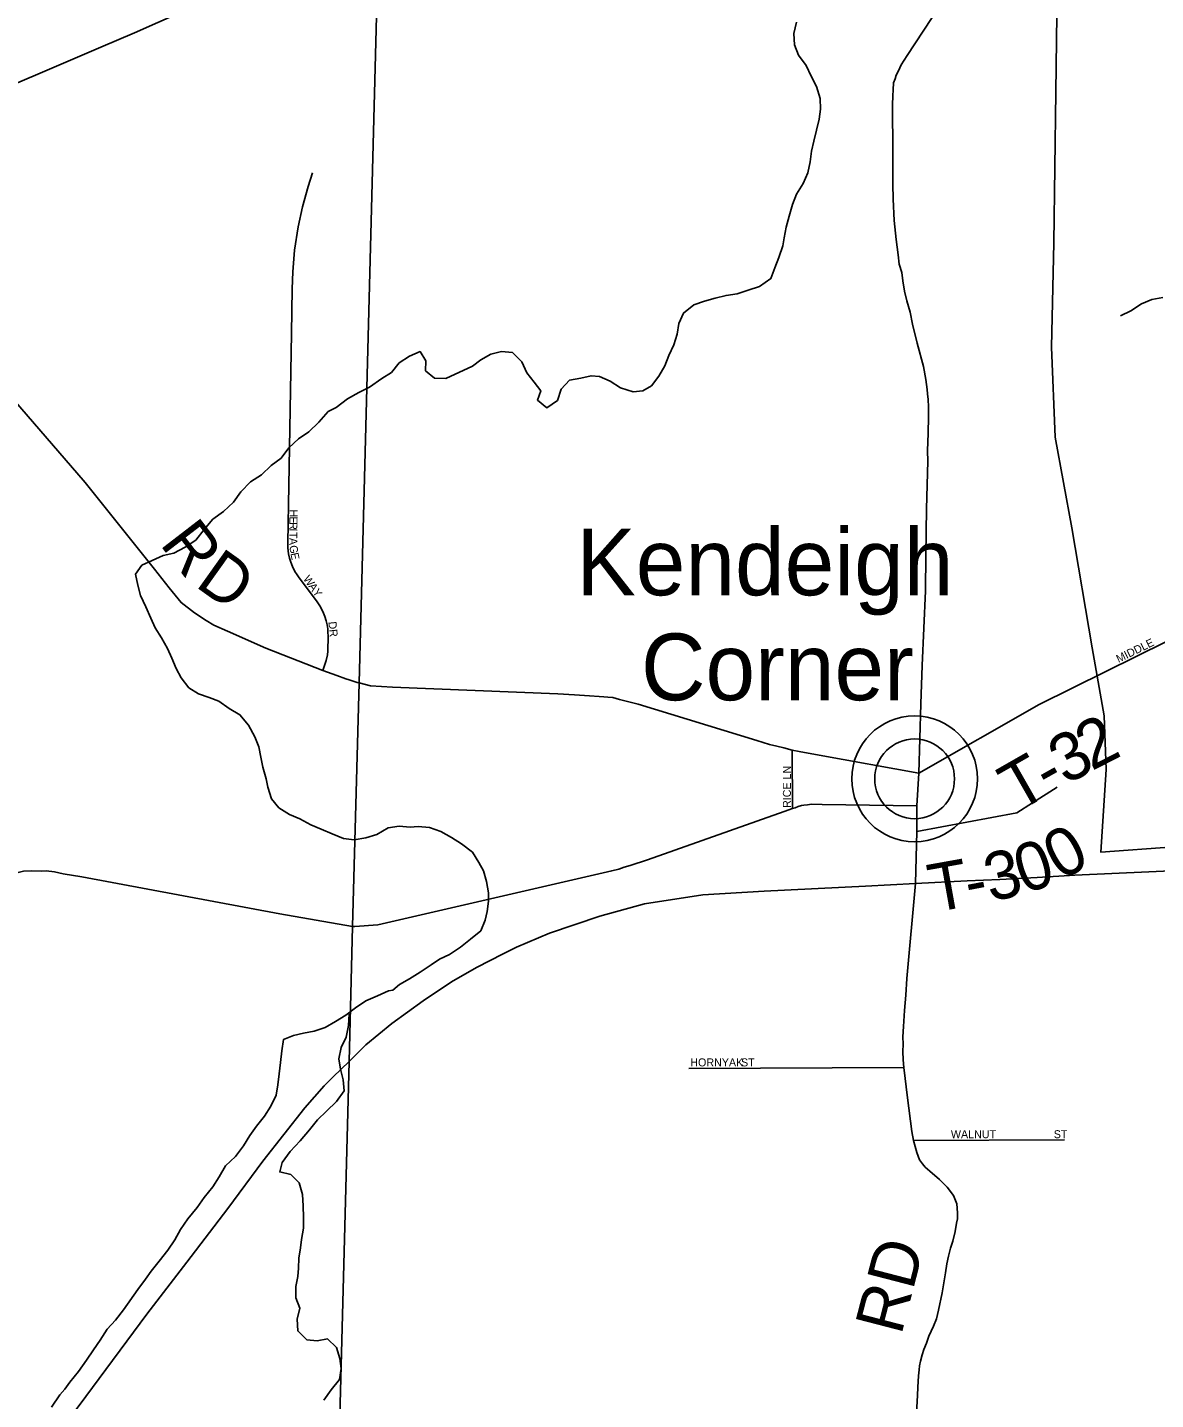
# Model space of a CAD drawing. Extents: x 1857828 to 2277390, y 930619 to 1324581.
# Drawn here: x 2030844 to 2037892, y 1227047 to 1235618 of the extents above; entities that cross this region are included whole.
import ezdxf

# ---------------------------------------------------------------- set-up
doc = ezdxf.new("R2010")
doc.units = 0
for name, color, linetype in [('GM_X_City_Street', 7, 'Continuous'), ('GM_X_City_Street_Text', 7, 'Continuous'), ('GM_X_Corporation', 7, 'Continuous'), ('GM_X_County_Road', 7, 'Continuous'), ('GM_X_County_Road_Text', 7, 'Continuous'), ('GM_X_Interstate_Route', 7, 'Continuous'), ('GM_X_Minor_River', 7, 'Continuous'), ('GM_X_Township', 7, 'Continuous'), ('GM_X_Township_Road', 7, 'Continuous'), ('GM_X_Township_Road_Text', 7, 'Continuous'), ('GM_X_Township_Subdivision', 7, 'Continuous'), ('GM_X_Township_Subdivision_Text', 7, 'Continuous'), ('GM_X_Unincorporated', 7, 'Continuous'), ('GM_X_Unincorporated_Location', 7, 'Continuous'), ('GM_X_Unincorporated_Text', 7, 'Continuous')]:
    doc.layers.add(name, color=color, linetype=linetype)

msp = doc.modelspace()

# ---------------------------------------------------------------- linework, layer by layer
at = {"layer": 'GM_X_City_Street'}
msp.add_lwpolyline([(2037582, 1231595.5), (2037960, 1231783.6), (2038495.9, 1232030.4), (2038580.2, 1232038.4), (2038658.5, 1232044.4), (2038752.9, 1232046.4), (2038837.3, 1232044.4), (2038951.7, 1232034.2), (2039100.4, 1232018.1), (2039212.9, 1232010), (2039261, 1232008), (2039343.4, 1232006), (2039423.7, 1232005.9), (2039479.9, 1232003.9), (2039532.2, 1231995.8), (2039570.3, 1231991.8), (2039606.5, 1231981.8), (2039626.6, 1231971.7), (2039676.8, 1231951.6), (2039731.1, 1231917.4), (2039813.7, 1231871.9), (2039813.9, 1231871.8)], dxfattribs=at)
at = {"layer": 'GM_X_Corporation'}
msp.add_lwpolyline([(2038918.1, 1230566.1), (2037550.7, 1230466), (2037583.9, 1230982.1), (2037571.1, 1231317.4), (2037495.8, 1231743.2), (2037369.6, 1232492.2), (2037263.9, 1233058.5), (2037242.7, 1233620.8), (2037255.4, 1234273.4), (2037269.6, 1235213.2), (2037276.4, 1235861.8)], dxfattribs=at)
at = {"layer": 'GM_X_County_Road'}
for points in [[(2028171.6, 1234722.3), (2028224.6, 1234721.6), (2028248.7, 1234721.2), (2028795.7, 1234714), (2029038, 1234720.5), (2029079.6, 1234721.6), (2029124.6, 1234726), (2029180.5, 1234739.2), (2029444.7, 1234812.6), (2029953.3, 1234967.2), (2030328.2, 1235087.8), (2030481.7, 1235145.9), (2030938.8, 1235338.8), (2031301.6, 1235495.6), (2031512.1, 1235585.5), (2031969.2, 1235786), (2032489.6, 1236046.3), (2032750.2, 1236177.1), (2032960.9, 1236288.9), (2033042.4, 1236330.8), (2033060.5, 1236337.8)], [(2036412.2, 1230959.5), (2036424.6, 1231393.4), (2036434.7, 1231632.3), (2036444.9, 1231865.4), (2036455.1, 1232098.3), (2036457.3, 1232321.2), (2036461.5, 1232612.4), (2036469.7, 1232909.7), (2036467.8, 1232973.9), (2036471.8, 1233084.4), (2036473.9, 1233186.8), (2036474, 1233249.1), (2036472, 1233295.3), (2036468, 1233329.4), (2036466, 1233357.5), (2036456.1, 1233419.8), (2036442.1, 1233500.2), (2036402.1, 1233646.7), (2036374.1, 1233765.2), (2036358.2, 1233839.6), (2036338.2, 1233909.9), (2036324.2, 1233970.1), (2036312.2, 1234036.4), (2036306.2, 1234088.6), (2036290.2, 1234138.8), (2036284.3, 1234199), (2036272.3, 1234293.5), (2036258.4, 1234411.9), (2036252.5, 1234546.5), (2036250.5, 1234638.9), (2036250.7, 1234837.7), (2036248.8, 1235135), (2036250.9, 1235191.2), (2036252.9, 1235229.4), (2036255, 1235271.5), (2036265, 1235297.6), (2036271, 1235319.7), (2036285.1, 1235347.8), (2036303.1, 1235384), (2036339.3, 1235442.2), (2036852.8, 1236223.5)], [(2036400.1, 1230756.7), (2036412.2, 1230959.5)], [(2036394.3, 1226886.9), (2036404.2, 1227073.4), (2036406.1, 1227125.5), (2036410, 1227195.7), (2036414, 1227233.8), (2036418, 1227257.9), (2036423.9, 1227288), (2036434, 1227326.1), (2036443.9, 1227360.2), (2036459.9, 1227400.3), (2036475.9, 1227442.4), (2036503.9, 1227506.6), (2036523.9, 1227550.8), (2036535.9, 1227605), (2036557.8, 1227713.3), (2036579.7, 1227839.6), (2036587.7, 1227895.8), (2036597.7, 1227943.9), (2036611.6, 1227994.1), (2036625.6, 1228036.2), (2036639.6, 1228096.4), (2036647.5, 1228148.6), (2036653.5, 1228176.6), (2036655.5, 1228214.8), (2036649.4, 1228270.9), (2036629.3, 1228323), (2036589.2, 1228373.1), (2036543, 1228421.1), (2036480.8, 1228473.2), (2036452.7, 1228499.2), (2036436.6, 1228519.2), (2036416.5, 1228545.2), (2036400.5, 1228591.3), (2036380.1, 1228665.6), (2036368.2, 1228721.7), (2036341.9, 1228932.2), (2036319.4, 1229122.4), (2036315.6, 1229168.7), (2036313.5, 1229220.9), (2036315.5, 1229267), (2036313.4, 1229313.1), (2036317.4, 1229377.3), (2036323.3, 1229477.6), (2036331.3, 1229574.2), (2036337.2, 1229678.2), (2036392.9, 1230270.5), (2036399.9, 1230596), (2036400.1, 1230756.7)]]:
    msp.add_lwpolyline(points, dxfattribs=at)
at = {"layer": 'GM_X_Interstate_Route'}
for points in [[(2036392.9, 1230270.5), (2036714.5, 1230288.1), (2036919.5, 1230295.7), (2037152.7, 1230308), (2037387.3, 1230322.2), (2038081.8, 1230353.9)], [(2030861.8, 1226599.8), (2031209.1, 1227067.4), (2031590.2, 1227581.6), (2031840.8, 1227905.5), (2032095.3, 1228241.5), (2032314.3, 1228537.4), (2032577.1, 1228869.8), (2032698.2, 1229008.1), (2032755.1, 1229063.5), (2032853, 1229159.6), (2032957.5, 1229262.3), (2033120.6, 1229396.7), (2033316.8, 1229538.9), (2033492.3, 1229656), (2033649.9, 1229746.5), (2033815.8, 1229831.9), (2033900.3, 1229872.9), (2034106.6, 1229960.2), (2034419.6, 1230066.1), (2034698.1, 1230144.8), (2035063.7, 1230200.5), (2035446, 1230222.7), (2036080.2, 1230253.6), (2036392.9, 1230270.5)]]:
    msp.add_lwpolyline(points, dxfattribs=at)
at = {"layer": 'GM_X_Minor_River'}
for points in [[(2035648.2, 1235650.4), (2035632.7, 1235580), (2035635.3, 1235509.7), (2035661.9, 1235445.6), (2035708.6, 1235379.8), (2035741.3, 1235313.8), (2035773.9, 1235249.8), (2035796.6, 1235175.6), (2035799.2, 1235107.3), (2035789.7, 1235045), (2035774.2, 1234976.5), (2035756.7, 1234908), (2035743.1, 1234845.6), (2035733.6, 1234779.2), (2035720.1, 1234710.8), (2035690.6, 1234644.2), (2035649, 1234577.6), (2035623.4, 1234513), (2035601.9, 1234440.5), (2035584.5, 1234370), (2035570.9, 1234303.6), (2035563.3, 1234253.3), (2035537.8, 1234180.7), (2035512.3, 1234116.2), (2035488.7, 1234049.7), (2035416.9, 1234000.8), (2035346.8, 1233978.1), (2035278.8, 1233955.4), (2035208.6, 1233944.7), (2035140.5, 1233928), (2035074.4, 1233909.3), (2035006.4, 1233886.6), (2034942.6, 1233833.8), (2034913, 1233769.2), (2034903.5, 1233702.8), (2034882, 1233636.3), (2034850.4, 1233569.7), (2034826.9, 1233505.2), (2034789.3, 1233440.6), (2034743.6, 1233379.9), (2034687.7, 1233349.2), (2034627.5, 1233342.7), (2034549, 1233368.1), (2034484.5, 1233409.7), (2034418, 1233437.2), (2034365.8, 1233442.8), (2034301.7, 1233428.1), (2034231.5, 1233415.4), (2034177.8, 1233358.7), (2034156.3, 1233288.1), (2034088.4, 1233243.3), (2034029.8, 1233291), (2034051.4, 1233347.5), (2034008.8, 1233403.3), (2033964.2, 1233461.2), (2033933.5, 1233529.2), (2033874.9, 1233587), (2033806.6, 1233594.4)], [(2037937.4, 1233932.5), (2037869.2, 1233919.9), (2037803.2, 1233891.3), (2037737.3, 1233848.7), (2037673.4, 1233816.1)], [(2033624.5, 1233503.1), (2033458.7, 1233426.5), (2033386.5, 1233427.8), (2033331.9, 1233473.5), (2033333.4, 1233535.8), (2033296.8, 1233593.8), (2033230.8, 1233565), (2033166.9, 1233524.3), (2033119.2, 1233463.6), (2033057.3, 1233424.8), (2032981.5, 1233371.9), (2032913.5, 1233337.1), (2032843.6, 1233298.3), (2032773.8, 1233245.4), (2032721.8, 1233218.8), (2032664.2, 1233152), (2032602.5, 1233093.2), (2032536.6, 1233048.4), (2032476.9, 1232991.6), (2032429.2, 1232926.9), (2032367.4, 1232882.1), (2032305.6, 1232823.3), (2032237.7, 1232780.4), (2032178, 1232717.6), (2032130.4, 1232652.9), (2032068.7, 1232594.1), (2032002.8, 1232547.3), (2031947.2, 1232482.5), (2031895.5, 1232415.7), (2031829.7, 1232370.9), (2031759.7, 1232334.1), (2031691.6, 1232319.4), (2031623.6, 1232288.6), (2031559.6, 1232259.9), (2031520, 1232203.3), (2031534.6, 1232135.1), (2031551.2, 1232069), (2031583.8, 1231999), (2031614.5, 1231928.9), (2031641.1, 1231868.9), (2031681.8, 1231805), (2031718.4, 1231739), (2031747, 1231679), (2031773.7, 1231614.9), (2031804.3, 1231554.9), (2031852.9, 1231493.1), (2031913.4, 1231455.5), (2031979.9, 1231432), (2032040.3, 1231410.4), (2032104.9, 1231364.8), (2032171.4, 1231325.2), (2032226.1, 1231259.4), (2032264.9, 1231187.4), (2032289.5, 1231125.4), (2032302, 1231059.2), (2032314.6, 1230997), (2032335.3, 1230924.9), (2032345.7, 1230872.7), (2032368.4, 1230800.6), (2032415, 1230742.8), (2032481.6, 1230701.2), (2032546, 1230675.6), (2032614.6, 1230638.1), (2032679, 1230610.6), (2032747.5, 1230581), (2032818, 1230551.6), (2032886.3, 1230544.1), (2032958.4, 1230556.8), (2033026.5, 1230577.6), (2033098.4, 1230618.4), (2033166.6, 1230629.1), (2033234.9, 1230623.6), (2033285, 1230626.1), (2033355.3, 1230620.7), (2033425.8, 1230595.2), (2033492.3, 1230557.7), (2033556.8, 1230518.1), (2033625.5, 1230466.5), (2033664.2, 1230402.5), (2033692.7, 1230350.6), (2033711.3, 1230284.4), (2033723.9, 1230212.2), (2033724.4, 1230160), (2033716.9, 1230095.6), (2033703.3, 1230041.2), (2033675.7, 1229974.7), (2033611.9, 1229923.9), (2033550.1, 1229873.1), (2033480.2, 1229828.2), (2033418.3, 1229797.5), (2033366.4, 1229762.9), (2033298.5, 1229718.1), (2033230.6, 1229675.3), (2033168.7, 1229640.6), (2033127.6, 1229605.4)], [(2033806.6, 1233594.4), (2033738.5, 1233577.7), (2033676.5, 1233543), (2033624.5, 1233503.1)], [(2033127.6, 1229605.4), (2033098.8, 1229600.8), (2033030.1, 1229569.4), (2032957.4, 1229538.2), (2032894.6, 1229494.8), (2032833.8, 1229449.4), (2032769.1, 1229408), (2032704.4, 1229370.6), (2032635.8, 1229349.4), (2032569.4, 1229336.1), (2032506.9, 1229320.8), (2032444.4, 1229297.5), (2032433.5, 1229225.4), (2032424.6, 1229153.2), (2032417.7, 1229081.1), (2032408.9, 1229012.9), (2032398, 1228948.9), (2032365.1, 1228881), (2032324.2, 1228817.3), (2032275.2, 1228755.7), (2032234.4, 1228695.9), (2032193.4, 1228632.2), (2032144.4, 1228566.6), (2032081.5, 1228507.1), (2032042.5, 1228439.4), (2032001.6, 1228375.6), (2031948.6, 1228310.1), (2031903.6, 1228246.4), (2031846.5, 1228176.8), (2031799.5, 1228109.1), (2031764.6, 1228045.3), (2031721.7, 1227981.6), (2031666.6, 1227912.1), (2031617.7, 1227850.4), (2031580.9, 1227798.7), (2031533.9, 1227735), (2031444.1, 1227607.7), (2031395.1, 1227544), (2031342.2, 1227486.5), (2031299.2, 1227418.8), (2031256.3, 1227357.1), (2031213.3, 1227293.3), (2031162.3, 1227221.7), (2031109.3, 1227156.1), (2031078.5, 1227112.7), (2031046.1, 1227076.6), (2030994.9, 1227000.9)], [(2032848.6, 1229460.4), (2032854, 1229455.1), (2032849.1, 1229383), (2032836.2, 1229310.9), (2032803.3, 1229247.1), (2032790.4, 1229175), (2032799.7, 1229110.6), (2032817, 1229044.2), (2032822.2, 1228975.9), (2032775.2, 1228908.3), (2032712.2, 1228848.8), (2032655.3, 1228795.3), (2032606.4, 1228731.7), (2032547.3, 1228664.1), (2032486.2, 1228596.6), (2032435.2, 1228529), (2032420.4, 1228469), (2032488.6, 1228454.1), (2032542.2, 1228401.3), (2032563.4, 1228328.8), (2032566.5, 1228256.6), (2032567.7, 1228184.3), (2032568.9, 1228118.1), (2032556, 1228048), (2032549.4, 1227995.9), (2032540.6, 1227929.8), (2032537.8, 1227867.6), (2032533.2, 1227815.5), (2032520.4, 1227753.4), (2032521.5, 1227683.2), (2032544.9, 1227618.7), (2032530, 1227548.6), (2032533.1, 1227476.4), (2032588.7, 1227421.5), (2032654.9, 1227414.7), (2032719.3, 1227426), (2032774.9, 1227373.2), (2032796.2, 1227304.7), (2032803.5, 1227240.4), (2032792.6, 1227172.3), (2032741.7, 1227108.7), (2032696.7, 1227043)]]:
    msp.add_lwpolyline(points, dxfattribs=at)
at = {"layer": 'GM_X_Township'}
for points in [[(2039743.8, 1221514.9), (2035913, 1221537.3), (2034660.3, 1221544.7), (2032654.9, 1221559.5), (2032853, 1229159.6), (2032875.5, 1230001.6), (2032916.3, 1231523.5), (2033042.4, 1236330.8), (2033123.5, 1239421), (2033152.8, 1240537.4), (2033202, 1242412.8), (2033259.1, 1245530.8), (2040171.3, 1245500.1)], [(2033259.1, 1245530.8), (2033202, 1242412.8), (2033152.8, 1240537.4), (2033123.5, 1239421), (2033042.4, 1236330.8), (2032916.3, 1231523.5), (2032875.5, 1230001.6), (2032853, 1229159.6), (2032654.9, 1221559.5)]]:
    msp.add_lwpolyline(points, dxfattribs=at)
at = {"layer": 'GM_X_Township_Road'}
for points in [[(2029444.7, 1234812.6), (2029505, 1234726), (2030266.8, 1233859), (2031203.8, 1232775.6), (2031636.9, 1232233.9), (2031728.5, 1232117.2), (2031803.5, 1232025.5), (2031887.8, 1231962), (2031960.7, 1231914.1), (2032008.6, 1231884.9), (2032094, 1231847.4), (2032333.4, 1231741.1), (2032689.5, 1231601.5), (2032777, 1231570.3), (2032833.2, 1231549.5), (2032854, 1231543.2), (2032904, 1231526.5), (2032904.7, 1231526.4)], [(2036412.2, 1230959.5), (2037165.2, 1231388.1), (2037581.7, 1231595.4), (2037582, 1231595.5)], [(2032904.7, 1231526.4), (2032916.3, 1231523.5), (2032987.8, 1231505.6), (2033124.1, 1231497.6), (2034158.1, 1231455.5), (2034262.3, 1231449.5), (2034354.5, 1231443.5), (2034416.6, 1231439.5), (2034444.7, 1231437.4), (2034470.7, 1231435.4), (2034500.8, 1231433.4), (2034542.8, 1231421.4), (2034659.1, 1231391.3), (2035400.4, 1231164.4), (2035480.5, 1231140.3), (2035526.6, 1231128.2), (2035568.7, 1231118.2), (2035622.2, 1231104.9), (2035664.8, 1231096.1), (2035791.1, 1231072), (2036412.2, 1230959.5)], [(2036399.9, 1230596), (2037025.3, 1230712.6), (2037123.5, 1230774.8), (2037277.9, 1230873.2)], [(2032889.1, 1230002.6), (2033033.2, 1230013.2), (2034494, 1230350.9), (2034538.1, 1230361), (2034572.1, 1230373), (2034610.2, 1230383.1), (2034718.5, 1230419.2), (2035572.4, 1230720.5), (2035623.8, 1230739), (2035640.5, 1230744.6), (2035658.6, 1230752.7), (2035680.6, 1230758.7), (2035694.6, 1230760.7), (2035716.7, 1230762.7), (2035742.7, 1230766.7), (2035808.9, 1230764.7), (2036400.1, 1230756.7)], [(2028352.1, 1229876), (2028440, 1229889.9), (2029295.2, 1230013.6), (2030092.6, 1230171.9), (2030721.5, 1230324), (2030820.4, 1230348.7), (2030867.2, 1230351.1), (2030934.9, 1230348.7), (2030961, 1230350.8), (2031013, 1230344.9), (2031067.1, 1230332.4), (2031183.7, 1230313.6), (2032420.4, 1230081.7), (2032875.5, 1230001.6), (2032889.1, 1230002.6)]]:
    msp.add_lwpolyline(points, dxfattribs=at)
at = {"layer": 'GM_X_Township_Subdivision'}
for points in [[(2032689.5, 1231601.5), (2032711.2, 1231663.9), (2032717.7, 1231698.7), (2032720.1, 1231722), (2032721.8, 1231817), (2032721.5, 1231840.8), (2032719.9, 1231861.6), (2032716.3, 1231886.6), (2032710.9, 1231911.3), (2032702.9, 1231937.9), (2032690, 1231970.2), (2032671.2, 1232005.5), (2032650.7, 1232035.8), (2032541.2, 1232181.1), (2032528.2, 1232199.4), (2032515.6, 1232220), (2032500.2, 1232250.4), (2032489.4, 1232277.8), (2032481.5, 1232303.8), (2032475.6, 1232330.4), (2032471, 1232367.2), (2032470.1, 1232399.8), (2032476.4, 1232757.8), (2032492.9, 1233707.6), (2032497.8, 1233986.6), (2032501.4, 1234092.4), (2032513.4, 1234228), (2032535.4, 1234373.1), (2032562.4, 1234498.6), (2032597.1, 1234624.3), (2032625.5, 1234710.4)], [(2035623.8, 1230739), (2035622.2, 1231104.9)], [(2034976.2, 1229115.1), (2036319.4, 1229122.4)], [(2036380.1, 1228665.6), (2037323.5, 1228670.8)]]:
    msp.add_lwpolyline(points, dxfattribs=at)
at = {"layer": 'GM_X_Unincorporated'}
for radius in [392.8, 249]:
    msp.add_circle((2036386.7, 1230924.7), radius, dxfattribs=at)
at = {"layer": 'GM_X_Unincorporated_Location'}
msp.add_line((2036386.7, 1230924.7), (2036386.7, 1230924.7), dxfattribs=at)

# ---------------------------------------------------------------- texts
at = {"layer": 'GM_X_City_Street_Text'}
msp.add_text('MIDDLE', height=50, rotation=26.09748, dxfattribs=at).set_placement((2037660.6, 1231648.8))
at = {"layer": 'GM_X_County_Road_Text'}
msp.add_text('RD', height=300, rotation=75.4845, dxfattribs=at).set_placement((2036302.5, 1227443.7))
at = {"layer": 'GM_X_Township_Road_Text'}
for s, rotation, p in [('R', 307.60215, (2031665.8, 1232392.3)), ('D', 324.55346, (2031884.5, 1232131.2)), ('2', 27.19813, (2037491.9, 1230971.5)), ('3', 28.49002, (2037331, 1230884.2)), ('T', 29.76933, (2037030.4, 1230713.3)), ('-', 29.33819, (2037224.7, 1230824.4)), ('0', 28.72591, (2037299.4, 1230286)), ('0', 18.18231, (2037068.7, 1230204.4)), ('3', 12.89144, (2036859.5, 1230155.1)), ('T', 10.17605, (2036502.4, 1230089.3)), ('-', 10.77649, (2036726.6, 1230129.6))]:
    msp.add_text(s, height=300, rotation=rotation, dxfattribs=at).set_placement(p)
at = {"layer": 'GM_X_Township_Subdivision_Text'}
for s, rotation, p in [('H', 269.01675, (2032482.2, 1232608.1)), ('R', 269.03265, (2032480.8, 1232528.9)), ('E', 269.01423, (2032481.4, 1232564.1)), ('A', 271.66034, (2032479.2, 1232429.6)), ('T', 269.016, (2032479.8, 1232467.3)), ('I', 269.05803, (2032480.1, 1232489.2)), ('G', 276.77893, (2032480.8, 1232380.7)), ('E', 281.88525, (2032486.8, 1232332.2)), ('W', 305.2895, (2032564.1, 1232173.7)), ('A', 305.29636, (2032597.2, 1232127)), ('Y', 305.32467, (2032622.6, 1232091)), ('DR', 275.70844, (2032724.1, 1231905.2)), ('RICE LN', 90, (2035613.8, 1230742.7)), ('HORNYAK', 0.00001, (2034985.2, 1229128.5)), ('ST', 0.00001, (2035302, 1229128.5)), ('WALNUT', 0.00001, (2036613.2, 1228679.8)), ('ST', 0.00001, (2037255.6, 1228679.8))]:
    msp.add_text(s, height=50, rotation=rotation, dxfattribs=at).set_placement(p)
at = {"layer": 'GM_X_Unincorporated_Text'}
for s, p in [('Kendeigh', (2034272.4, 1232071.3)), ('Corner', (2034677.2, 1231415.7))]:
    msp.add_text(s, height=417, rotation=0.00001, dxfattribs=at).set_placement(p)

doc.saveas('drawing.dxf')
